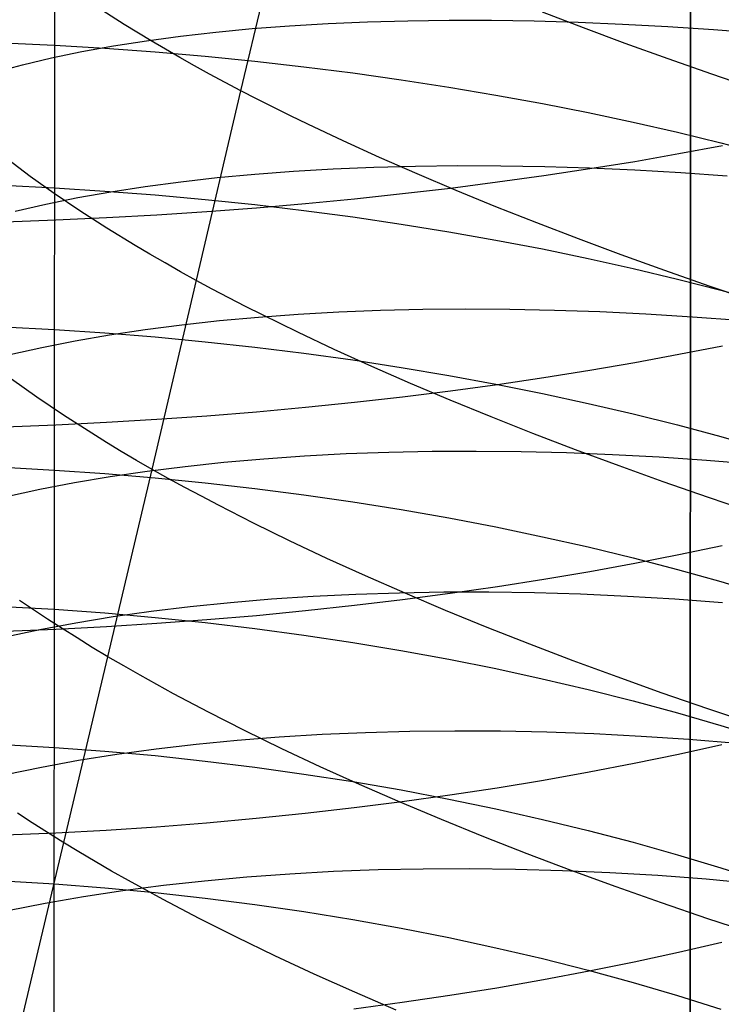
# Model space of a CAD drawing. Extents: x -383 to 1849, y -1185 to -529.
# Tile 319 of 656: x 209.92 to 216.62, y -1049.95 to -1040.55. Entities that reach past the tile are written whole.
import ezdxf

# ---------------------------------------------------------------- set-up
doc = ezdxf.new("R2010")
doc.units = 0
doc.layers.add('PREDEFINITO', color=7, linetype='CONTINUOUS')

msp = doc.modelspace()

# ---------------------------------------------------------------- linework, layer by layer
at = {"layer": 'PREDEFINITO'}
for p, q in [((210.2454, -1052.4785, 433.5399), (210.3554, -882.7981, 433.9859)), ((216.3196, -1056.3057, 420), (216.333, -1000.1144, 420)), ((216.3196, -1056.3057, 370), (216.333, -1000.1144, 370)), ((216.333, -1000.1144, 395), (216.3196, -1056.3057, 395)), ((216.3196, -1056.3057, 420), (216.333, -1000.1144, 420)), ((212.0311, -1041.2263, 480.8114), (212.4635, -1039.4074, 480.2878)), ((210.9143, -1040.5907, 482.2749), (210.6687, -1040.4329, 482.666)), ((215.2998, -1040.6243, 477.9112), (214.9082, -1040.4742, 478.1647)), ((211.1735, -1040.7491, 481.8934), (210.9143, -1040.5907, 482.2749)), ((211.7899, -1040.6647, 501.7601), (212.1372, -1040.6319, 502.1064)), ((212.1372, -1040.6319, 502.1064), (212.4947, -1040.6046, 502.4428)), ((212.4947, -1040.6046, 502.4428), (212.862, -1040.5829, 502.769)), ((212.862, -1040.5829, 502.769), (213.2387, -1040.5667, 503.0846)), ((213.2387, -1040.5667, 503.0846), (213.6245, -1040.5561, 503.3893)), ((213.6245, -1040.5561, 503.3893), (214.0188, -1040.5512, 503.6826)), ((214.0188, -1040.5512, 503.6826), (214.4213, -1040.5519, 503.9643)), ((214.4213, -1040.5519, 503.9643), (214.8316, -1040.5582, 504.234)), ((214.8316, -1040.5582, 504.234), (215.2492, -1040.5702, 504.4913)), ((215.2492, -1040.5702, 504.4913), (215.6737, -1040.5878, 504.7358)), ((215.7004, -1040.7733, 477.6707), (215.2998, -1040.6243, 477.9112)), ((215.6737, -1040.5878, 504.7358), (216.1048, -1040.6112, 504.9673)), ((216.1048, -1040.6112, 504.9673), (216.5419, -1040.6403, 505.1853)), ((211.1279, -1040.7468, 501.0393), (211.4534, -1040.703, 501.4043)), ((211.4534, -1040.703, 501.4043), (211.7899, -1040.6647, 501.7601)), ((216.5419, -1040.6403, 505.1853), (216.9848, -1040.6752, 505.3896)), ((209.7652, -1040.7664, 644.7307), (210.2493, -1040.7892, 644.7858)), ((210.2493, -1040.7892, 644.7858), (210.7316, -1040.8184, 644.8562)), ((210.5118, -1040.8507, 500.2832), (210.8139, -1040.796, 500.6655)), ((210.7316, -1040.8184, 644.8562), (211.2115, -1040.8537, 644.9415)), ((210.8139, -1040.796, 500.6655), (211.1279, -1040.7468, 501.0393)), ((211.4461, -1040.908, 481.522), (211.1735, -1040.7491, 481.8934)), ((216.1097, -1040.9212, 477.4433), (215.7004, -1040.7733, 477.6707)), ((209.945, -1040.9764, 499.4948), (210.2221, -1040.9108, 499.8929)), ((210.2221, -1040.9108, 499.8929), (210.5118, -1040.8507, 500.2832)), ((211.2115, -1040.8537, 644.9415), (211.6886, -1040.8951, 645.0415)), ((211.5874, -1040.9875, 481.3402), (211.4461, -1040.908, 481.522)), ((211.6886, -1040.8951, 645.0415), (212.1624, -1040.9425, 645.1559)), ((209.6812, -1041.0473, 499.0893), (209.945, -1040.9764, 499.4948)), ((211.732, -1041.0671, 481.1611), (211.5874, -1040.9875, 481.3402)), ((212.1624, -1040.9425, 645.1559), (212.6324, -1040.9958, 645.2846)), ((212.6324, -1040.9958, 645.2846), (213.0981, -1041.0549, 645.4272)), ((216.527, -1041.0677, 477.2291), (216.1097, -1040.9212, 477.4433)), ((211.8799, -1041.1467, 480.9848), (211.732, -1041.0671, 481.1611)), ((213.0981, -1041.0549, 645.4272), (213.5591, -1041.1196, 645.5835)), ((216.9519, -1041.2128, 477.0284), (216.527, -1041.0677, 477.2291)), ((212.0311, -1041.2263, 480.8114), (211.8799, -1041.1467, 480.9848)), ((213.5591, -1041.1196, 645.5835), (214.0149, -1041.1899, 645.7532)), ((214.0149, -1041.1899, 645.7532), (214.465, -1041.2656, 645.9361)), ((211.1845, -1044.8393, 481.9535), (212.0311, -1041.2263, 480.8114)), ((212.1856, -1041.306, 480.6408), (212.0311, -1041.2263, 480.8114)), ((214.465, -1041.2656, 645.9361), (214.9089, -1041.3468, 646.1319)), ((212.3434, -1041.3856, 480.4732), (212.1856, -1041.306, 480.6408)), ((212.5042, -1041.4651, 480.3085), (212.3434, -1041.3856, 480.4732)), ((214.9089, -1041.3468, 646.1319), (215.3461, -1041.4331, 646.3405)), ((212.6682, -1041.5446, 480.1468), (212.5042, -1041.4651, 480.3085)), ((215.3461, -1041.4331, 646.3405), (215.7762, -1041.5246, 646.5614)), ((213.0052, -1041.7033, 479.8324), (212.6682, -1041.5446, 480.1468)), ((215.7762, -1041.5246, 646.5614), (216.1987, -1041.6212, 646.7946)), ((216.1987, -1041.6212, 646.7946), (216.6132, -1041.7227, 647.0397)), ((213.3539, -1041.8615, 479.53), (213.0052, -1041.7033, 479.8324)), ((216.6268, -1041.7511, 673.0279), (216.2127, -1041.8283, 673.2823)), ((216.6132, -1041.7227, 647.0397), (217.019, -1041.8291, 647.2965)), ((216.2127, -1041.8283, 673.2823), (215.7905, -1041.9017, 673.5243)), ((210.0188, -1042.0424, 483.6153), (209.8024, -1041.8787, 484.0224)), ((213.3003, -1041.9548, 503.9192), (213.6965, -1041.9443, 504.2113)), ((213.7137, -1042.019, 479.2399), (213.3539, -1041.8615, 479.53)), ((213.6965, -1041.9443, 504.2113), (214.1008, -1041.9397, 504.4918)), ((214.1008, -1041.9397, 504.4918), (214.5127, -1041.941, 504.7603)), ((214.5127, -1041.941, 504.7603), (214.932, -1041.9481, 505.0165)), ((214.932, -1041.9481, 505.0165), (215.358, -1041.9612, 505.2601)), ((215.7905, -1041.9017, 673.5243), (215.3606, -1041.9713, 673.7536)), ((210.249, -1042.2069, 483.2167), (210.0188, -1042.0424, 483.6153)), ((211.805, -1042.0543, 502.6423), (212.1646, -1042.0208, 502.9771)), ((212.1646, -1042.0208, 502.9771), (212.5339, -1041.993, 503.3018)), ((212.5339, -1041.993, 503.3018), (212.9126, -1041.971, 503.6159)), ((212.9126, -1041.971, 503.6159), (213.3003, -1041.9548, 503.9192)), ((214.0841, -1042.1758, 478.9622), (213.7137, -1042.019, 479.2399)), ((214.9237, -1042.037, 673.9701), (214.48, -1042.0987, 674.1735)), ((215.3606, -1041.9713, 673.7536), (214.9237, -1042.037, 673.9701)), ((215.358, -1041.9612, 505.2601), (215.7906, -1041.9802, 505.4907)), ((215.7906, -1041.9802, 505.4907), (216.2291, -1042.0052, 505.7079)), ((216.2291, -1042.0052, 505.7079), (216.6732, -1042.0362, 505.9114)), ((209.7652, -1042.1275, 644.2223), (210.2494, -1042.1513, 644.2768)), ((210.7891, -1042.1889, 501.5805), (211.1168, -1042.1384, 501.9436)), ((211.1168, -1042.1384, 501.9436), (211.4556, -1042.0935, 502.2977)), ((211.4556, -1042.0935, 502.2977), (211.805, -1042.0543, 502.6423)), ((214.48, -1042.0987, 674.1735), (214.0301, -1042.1564, 674.3634)), ((210.4929, -1042.3719, 482.8272), (210.249, -1042.2069, 483.2167)), ((210.2494, -1042.1513, 644.2768), (210.7317, -1042.1818, 644.3465)), ((210.4728, -1042.245, 501.2086), (210.7891, -1042.1889, 501.5805)), ((210.7317, -1042.1818, 644.3465), (211.2116, -1042.2188, 644.431)), ((211.2116, -1042.2188, 644.431), (211.6887, -1042.2621, 644.5301)), ((213.5745, -1042.2099, 674.5397), (213.1137, -1042.2591, 674.702)), ((214.0301, -1042.1564, 674.3634), (213.5745, -1042.2099, 674.5397)), ((214.4646, -1042.3316, 478.697), (214.0841, -1042.1758, 478.9622)), ((209.8763, -1042.3739, 500.4401), (210.1684, -1042.3067, 500.8284)), ((210.1684, -1042.3067, 500.8284), (210.4728, -1042.245, 501.2086)), ((211.6887, -1042.2621, 644.5301), (212.1625, -1042.3117, 644.6436)), ((212.1625, -1042.3117, 644.6436), (212.6325, -1042.3675, 644.7711)), ((212.6481, -1042.3041, 674.8501), (212.1781, -1042.3446, 674.9837)), ((213.1137, -1042.2591, 674.702), (212.6481, -1042.3041, 674.8501)), ((210.7504, -1042.5374, 482.4472), (210.4929, -1042.3719, 482.8272)), ((211.2273, -1042.4122, 675.2065), (210.7473, -1042.4391, 675.2952)), ((211.7044, -1042.3807, 675.1026), (211.2273, -1042.4122, 675.2065)), ((212.1781, -1042.3446, 674.9837), (211.7044, -1042.3807, 675.1026)), ((212.6325, -1042.3675, 644.7711), (213.0982, -1042.4294, 644.9125)), ((214.8547, -1042.4862, 478.4446), (214.4646, -1042.3316, 478.697)), ((210.2649, -1042.4613, 675.3683), (209.7805, -1042.4787, 675.4256)), ((210.7473, -1042.4391, 675.2952), (210.2649, -1042.4613, 675.3683)), ((213.0982, -1042.4294, 644.9125), (213.5591, -1042.4972, 645.0675)), ((213.5591, -1042.4972, 645.0675), (214.0149, -1042.5708, 645.2358)), ((215.254, -1042.6396, 478.205), (214.8547, -1042.4862, 478.4446)), ((211.0213, -1042.7031, 482.0772), (210.7504, -1042.5374, 482.4472)), ((214.0149, -1042.5708, 645.2358), (214.4649, -1042.6502, 645.4172)), ((211.1619, -1042.786, 481.8962), (211.0213, -1042.7031, 482.0772)), ((214.4649, -1042.6502, 645.4172), (214.9088, -1042.7351, 645.6115)), ((215.6619, -1042.7915, 477.9785), (215.254, -1042.6396, 478.205)), ((211.3057, -1042.8689, 481.7179), (211.1619, -1042.786, 481.8962)), ((214.9088, -1042.7351, 645.6115), (215.346, -1042.8256, 645.8183)), ((216.0779, -1042.9419, 477.7651), (215.6619, -1042.7915, 477.9785)), ((211.4529, -1042.9518, 481.5423), (211.3057, -1042.8689, 481.7179)), ((215.346, -1042.8256, 645.8183), (215.7761, -1042.9215, 646.0375)), ((211.6035, -1043.0347, 481.3696), (211.4529, -1042.9518, 481.5423)), ((215.7761, -1042.9215, 646.0375), (216.1986, -1043.0227, 646.2687)), ((216.5015, -1043.0905, 477.5651), (216.0779, -1042.9419, 477.7651)), ((211.7573, -1043.1174, 481.1998), (211.6035, -1043.0347, 481.3696)), ((216.1986, -1043.0227, 646.2687), (216.613, -1043.129, 646.5118)), ((211.9144, -1043.2001, 481.0329), (211.7573, -1043.1174, 481.1998)), ((216.9322, -1043.2373, 477.3786), (216.5015, -1043.0905, 477.5651)), ((216.613, -1043.129, 646.5118), (217.0188, -1043.2404, 646.7665)), ((212.0746, -1043.2827, 480.8689), (211.9144, -1043.2001, 481.0329)), ((212.238, -1043.3652, 480.7079), (212.0746, -1043.2827, 480.8689)), ((212.1968, -1043.3854, 503.8746), (212.5763, -1043.3577, 504.1861)), ((212.5763, -1043.3577, 504.1861), (212.9646, -1043.336, 504.4868)), ((212.9646, -1043.336, 504.4868), (213.3615, -1043.3204, 504.7763)), ((213.3615, -1043.3204, 504.7763), (213.7664, -1043.3108, 505.0542)), ((213.7664, -1043.3108, 505.0542), (214.179, -1043.3072, 505.3204)), ((214.179, -1043.3072, 505.3204), (214.5988, -1043.3098, 505.5743)), ((214.5988, -1043.3098, 505.5743), (215.0254, -1043.3186, 505.8156)), ((215.0254, -1043.3186, 505.8156), (215.4585, -1043.3335, 506.044)), ((215.4585, -1043.3335, 506.044), (215.8975, -1043.3547, 506.2591)), ((215.8975, -1043.3547, 506.2591), (216.3421, -1043.3821, 506.4606)), ((211.4663, -1043.4586, 503.2206), (211.8267, -1043.419, 503.5527)), ((211.8267, -1043.419, 503.5527), (212.1968, -1043.3854, 503.8746)), ((212.5738, -1043.5297, 480.3949), (212.238, -1043.3652, 480.7079)), ((216.3421, -1043.3821, 506.4606), (216.7918, -1043.4159, 506.6482)), ((209.7652, -1043.4791, 643.6865), (210.2494, -1043.5041, 643.7407)), ((210.2494, -1043.5041, 643.7407), (210.7316, -1043.536, 643.8098)), ((210.7316, -1043.536, 643.8098), (211.2116, -1043.5747, 643.8937)), ((210.7765, -1043.5553, 502.5276), (211.1161, -1043.504, 502.8788)), ((211.1161, -1043.504, 502.8788), (211.4663, -1043.4586, 503.2206)), ((212.9214, -1043.6935, 480.0939), (212.5738, -1043.5297, 480.3949)), ((210.1306, -1043.6753, 501.7984), (210.4479, -1043.6124, 502.1674)), ((210.4479, -1043.6124, 502.1674), (210.7765, -1043.5553, 502.5276)), ((211.2116, -1043.5747, 643.8937), (211.6887, -1043.62, 643.992)), ((211.6887, -1043.62, 643.992), (212.1624, -1043.6719, 644.1045)), ((209.8253, -1043.744, 501.4211), (210.1306, -1043.6753, 501.7984)), ((212.1624, -1043.6719, 644.1045), (212.6324, -1043.7303, 644.2309)), ((212.6324, -1043.7303, 644.2309), (213.0982, -1043.7949, 644.371)), ((213.2802, -1043.8564, 479.8051), (212.9214, -1043.6935, 480.0939)), ((216.6268, -1043.6618, 672.4969), (216.2127, -1043.7438, 672.7498)), ((213.0982, -1043.7949, 644.371), (213.5591, -1043.8657, 644.5246)), ((215.7905, -1043.8218, 672.9903), (215.3606, -1043.8958, 673.2183)), ((216.2127, -1043.7438, 672.7498), (215.7905, -1043.8218, 672.9903)), ((213.6497, -1044.0183, 479.5287), (213.2802, -1043.8564, 479.8051)), ((213.5591, -1043.8657, 644.5246), (214.0149, -1043.9427, 644.6914)), ((215.3606, -1043.8958, 673.2183), (214.9236, -1043.9656, 673.4335)), ((210.0812, -1044.1498, 483.4044), (209.8391, -1043.9775, 483.7922)), ((214.0294, -1044.179, 479.2649), (213.6497, -1044.0183, 479.5287)), ((214.0149, -1043.9427, 644.6914), (214.465, -1044.0256, 644.8712)), ((214.9236, -1043.9656, 673.4335), (214.48, -1044.0311, 673.6357)), ((214.0301, -1044.0924, 673.8245), (213.5745, -1044.1492, 673.9997)), ((214.48, -1044.0311, 673.6357), (214.0301, -1044.0924, 673.8245)), ((214.465, -1044.0256, 644.8712), (214.9089, -1044.1144, 645.0637)), ((214.9089, -1044.1144, 645.0637), (215.3461, -1044.2089, 645.2687)), ((210.3369, -1044.3223, 483.0261), (210.0812, -1044.1498, 483.4044)), ((213.1137, -1044.2015, 674.161), (212.648, -1044.2493, 674.3082)), ((213.5745, -1044.1492, 673.9997), (213.1137, -1044.2015, 674.161)), ((214.4188, -1044.3383, 479.0137), (214.0294, -1044.179, 479.2649)), ((215.3461, -1044.2089, 645.2687), (215.7762, -1044.3091, 645.4859)), ((212.1781, -1044.2923, 674.4411), (211.7044, -1044.3307, 674.5593)), ((212.648, -1044.2493, 674.3082), (212.1781, -1044.2923, 674.4411)), ((210.7473, -1044.3928, 674.7507), (210.2649, -1044.4163, 674.8234)), ((210.6061, -1044.4948, 482.6579), (210.3369, -1044.3223, 483.0261)), ((211.2272, -1044.3642, 674.6626), (210.7473, -1044.3928, 674.7507)), ((211.7044, -1044.3307, 674.5593), (211.2272, -1044.3642, 674.6626)), ((214.8174, -1044.4961, 478.7753), (214.4188, -1044.3383, 479.0137)), ((215.7762, -1044.3091, 645.4859), (216.1988, -1044.4148, 645.715)), ((210.2649, -1044.4163, 674.8234), (209.7805, -1044.4348, 674.8803)), ((216.1988, -1044.4148, 645.715), (216.6132, -1044.5259, 645.9559)), ((210.7457, -1044.5811, 482.4777), (210.6061, -1044.4948, 482.6579)), ((210.8886, -1044.6672, 482.3002), (210.7457, -1044.5811, 482.4777)), ((215.2247, -1044.6523, 478.55), (214.8174, -1044.4961, 478.7753)), ((216.6132, -1044.5259, 645.9559), (217.0191, -1044.6423, 646.2083)), ((211.0349, -1044.7533, 482.1254), (210.8886, -1044.6672, 482.3002)), ((213.0367, -1044.6892, 505.3631), (213.4429, -1044.6745, 505.6391)), ((213.4429, -1044.6745, 505.6391), (213.8566, -1044.6661, 505.9033)), ((213.8566, -1044.6661, 505.9033), (214.2775, -1044.664, 506.1554)), ((214.2775, -1044.664, 506.1554), (214.7052, -1044.6683, 506.3949)), ((214.7052, -1044.6683, 506.3949), (215.1393, -1044.6791, 506.6217)), ((215.1393, -1044.6791, 506.6217), (215.5793, -1044.6963, 506.8353)), ((215.6402, -1044.8066, 478.3377), (215.2247, -1044.6523, 478.55)), ((211.1845, -1044.8393, 481.9535), (211.0349, -1044.7533, 482.1254)), ((211.4966, -1044.8103, 504.1483), (211.8681, -1044.7708, 504.4679)), ((211.8681, -1044.7708, 504.4679), (212.2489, -1044.7374, 504.7772)), ((212.2489, -1044.7374, 504.7772), (212.6386, -1044.7102, 505.0757)), ((212.6386, -1044.7102, 505.0757), (213.0367, -1044.6892, 505.3631)), ((215.5793, -1044.6963, 506.8353), (216.0247, -1044.72, 507.0353)), ((216.0247, -1044.72, 507.0353), (216.4753, -1044.7502, 507.2215)), ((216.4753, -1044.7502, 507.2215), (216.9306, -1044.7871, 507.3934)), ((209.7652, -1044.8192, 643.1246), (210.2493, -1044.8453, 643.1783)), ((210.2493, -1044.8453, 643.1783), (210.7316, -1044.8786, 643.2469)), ((210.7599, -1046.6272, 482.5821), (211.1845, -1044.8393, 481.9535)), ((210.7831, -1044.9077, 503.4792), (211.1348, -1044.856, 503.8186)), ((211.1348, -1044.856, 503.8186), (211.4966, -1044.8103, 504.1483)), ((211.3374, -1044.9252, 481.7845), (211.1845, -1044.8393, 481.9535)), ((216.0633, -1044.9589, 478.1388), (215.6402, -1044.8066, 478.3377)), ((210.4419, -1044.9654, 503.1305), (210.7831, -1044.9077, 503.4792)), ((210.7316, -1044.8786, 643.2469), (211.2115, -1044.9189, 643.3299)), ((211.2115, -1044.9189, 643.3299), (211.6886, -1044.9662, 643.4273)), ((211.4936, -1045.011, 481.6184), (211.3374, -1044.9252, 481.7845)), ((216.4936, -1045.1091, 477.9533), (216.0633, -1044.9589, 478.1388)), ((209.7929, -1045.0988, 502.4064), (210.1117, -1045.0292, 502.7728)), ((210.1117, -1045.0292, 502.7728), (210.4419, -1044.9654, 503.1305)), ((211.6529, -1045.0965, 481.4552), (211.4936, -1045.011, 481.6184)), ((211.6886, -1044.9662, 643.4273), (212.1624, -1045.0203, 643.5388)), ((212.1624, -1045.0203, 643.5388), (212.6323, -1045.0811, 643.6641)), ((211.8153, -1045.1819, 481.295), (211.6529, -1045.0965, 481.4552)), ((212.6323, -1045.0811, 643.6641), (213.0981, -1045.1485, 643.8029)), ((213.0981, -1045.1485, 643.8029), (213.5591, -1045.2224, 643.9551)), ((216.9306, -1045.257, 477.7813), (216.4936, -1045.1091, 477.9533)), ((212.1493, -1045.3521, 480.9835), (211.8153, -1045.1819, 481.295)), ((213.5591, -1045.2224, 643.9551), (214.0148, -1045.3026, 644.1203)), ((214.0148, -1045.3026, 644.1203), (214.4649, -1045.389, 644.2984)), ((212.4951, -1045.5213, 480.684), (212.1493, -1045.3521, 480.9835)), ((214.4649, -1045.389, 644.2984), (214.9088, -1045.4816, 644.4891)), ((212.852, -1045.6894, 480.3966), (212.4951, -1045.5213, 480.684)), ((214.9088, -1045.4816, 644.4891), (215.346, -1045.5802, 644.6922)), ((215.346, -1045.5802, 644.6922), (215.7762, -1045.6846, 644.9074)), ((216.6263, -1045.5678, 671.9281), (216.2122, -1045.6547, 672.1792)), ((213.2197, -1045.8562, 480.1216), (212.852, -1045.6894, 480.3966)), ((215.7762, -1045.6846, 644.9074), (216.1987, -1045.7948, 645.1344)), ((216.2122, -1045.6547, 672.1792), (215.79, -1045.7374, 672.4182)), ((215.79, -1045.7374, 672.4182), (215.3602, -1045.8157, 672.6447)), ((216.1987, -1045.7948, 645.1344), (216.6131, -1045.9107, 645.373)), ((213.5975, -1046.0216, 479.8591), (213.2197, -1045.8562, 480.1216)), ((214.9232, -1045.8897, 672.8585), (214.4796, -1045.9592, 673.0593)), ((215.3602, -1045.8157, 672.6447), (214.9232, -1045.8897, 672.8585)), ((214.4796, -1045.9592, 673.0593), (214.0297, -1046.024, 673.2468)), ((216.6131, -1045.9107, 645.373), (217.019, -1046.032, 645.623)), ((211.9295, -1046.1087, 505.3903), (212.3211, -1046.0759, 505.6871)), ((212.3211, -1046.0759, 505.6871), (212.7211, -1046.0495, 505.9728)), ((212.7211, -1046.0495, 505.9728), (213.129, -1046.0296, 506.2472)), ((213.5741, -1046.0842, 673.4208), (213.1133, -1046.1397, 673.5811)), ((213.129, -1046.0296, 506.2472), (213.5445, -1046.0162, 506.5099)), ((213.5445, -1046.0162, 506.5099), (213.9671, -1046.0094, 506.7606)), ((214.0297, -1046.024, 673.2468), (213.5741, -1046.0842, 673.4208)), ((213.9851, -1046.1853, 479.6093), (213.5975, -1046.0216, 479.8591)), ((213.9671, -1046.0094, 506.7606), (214.3964, -1046.0092, 506.9988)), ((214.3964, -1046.0092, 506.9988), (214.8319, -1046.0156, 507.2243)), ((214.8319, -1046.0156, 507.2243), (215.2733, -1046.0288, 507.4367)), ((215.2733, -1046.0288, 507.4367), (215.7201, -1046.0487, 507.6356)), ((215.7201, -1046.0487, 507.6356), (216.1719, -1046.0755, 507.8208)), ((216.1719, -1046.0755, 507.8208), (216.6282, -1046.109, 507.9917)), ((209.765, -1046.148, 642.5369), (210.249, -1046.1751, 642.5901)), ((210.1845, -1046.2698, 483.2825), (209.9169, -1046.0906, 483.6486)), ((210.249, -1046.1751, 642.5901), (210.7312, -1046.2097, 642.658)), ((211.1731, -1046.1934, 504.7651), (211.5467, -1046.1479, 505.0829)), ((211.5467, -1046.1479, 505.0829), (211.9295, -1046.1087, 505.3903)), ((213.1133, -1046.1397, 673.5811), (212.6477, -1046.1903, 673.7273)), ((210.3233, -1046.3593, 483.1033), (210.1845, -1046.2698, 483.2825)), ((210.4554, -1046.3032, 504.1001), (210.8092, -1046.2452, 504.4374)), ((210.7312, -1046.2097, 642.658), (211.2111, -1046.2517, 642.7403)), ((210.8092, -1046.2452, 504.4374), (211.1731, -1046.1934, 504.7651)), ((211.2111, -1046.2517, 642.7403), (211.6881, -1046.3008, 642.8368)), ((211.7041, -1046.2765, 673.9766), (211.2271, -1046.312, 674.0792)), ((212.1778, -1046.2359, 673.8592), (211.7041, -1046.2765, 673.9766)), ((212.6477, -1046.1903, 673.7273), (212.1778, -1046.2359, 673.8592)), ((214.382, -1046.3473, 479.3722), (213.9851, -1046.1853, 479.6093)), ((209.7796, -1046.4378, 503.398), (210.112, -1046.3675, 503.7535)), ((210.2648, -1046.3672, 674.2388), (209.7805, -1046.3868, 674.2954)), ((210.112, -1046.3675, 503.7535), (210.4554, -1046.3032, 504.1001)), ((210.7471, -1046.3422, 674.1667), (210.2648, -1046.3672, 674.2388)), ((210.4655, -1046.4488, 482.9268), (210.3233, -1046.3593, 483.1033)), ((211.2271, -1046.312, 674.0792), (210.7471, -1046.3422, 674.1667)), ((211.6881, -1046.3008, 642.8368), (212.1618, -1046.3572, 642.9472)), ((212.1618, -1046.3572, 642.9472), (212.6318, -1046.4204, 643.0712)), ((214.7875, -1046.5074, 479.148), (214.382, -1046.3473, 479.3722)), ((210.6111, -1046.5381, 482.7531), (210.4655, -1046.4488, 482.9268)), ((212.6318, -1046.4204, 643.0712), (213.0974, -1046.4906, 643.2088)), ((210.7599, -1046.6272, 482.5821), (210.6111, -1046.5381, 482.7531)), ((213.0974, -1046.4906, 643.2088), (213.5584, -1046.5675, 643.3595)), ((215.2013, -1046.6654, 478.937), (214.7875, -1046.5074, 479.148)), ((209.9197, -1050.1671, 483.9428), (210.7599, -1046.6272, 482.5821)), ((210.9121, -1046.7162, 482.4141), (210.7599, -1046.6272, 482.5821)), ((213.5584, -1046.5675, 643.3595), (214.0141, -1046.651, 643.5232)), ((214.0141, -1046.651, 643.5232), (214.4641, -1046.7409, 643.6996)), ((211.0676, -1046.805, 482.2489), (210.9121, -1046.7162, 482.4141)), ((214.4641, -1046.7409, 643.6996), (214.908, -1046.8373, 643.8885)), ((215.6228, -1046.8212, 478.7391), (215.2013, -1046.6654, 478.937)), ((211.2262, -1046.8935, 482.0866), (211.0676, -1046.805, 482.2489)), ((214.908, -1046.8373, 643.8885), (215.3452, -1046.9399, 644.0896)), ((216.0515, -1046.9745, 478.5547), (215.6228, -1046.8212, 478.7391)), ((211.388, -1046.9818, 481.9273), (211.2262, -1046.8935, 482.0866)), ((211.7206, -1047.1577, 481.6175), (211.388, -1046.9818, 481.9273)), ((215.3452, -1046.9399, 644.0896), (215.7753, -1047.0486, 644.3027)), ((216.4869, -1047.1253, 478.3838), (216.0515, -1046.9745, 478.5547)), ((215.7753, -1047.0486, 644.3027), (216.1978, -1047.1632, 644.5275)), ((212.0651, -1047.3324, 481.3197), (211.7206, -1047.1577, 481.6175)), ((216.1978, -1047.1632, 644.5275), (216.6122, -1047.2838, 644.7639)), ((216.9285, -1047.2734, 478.2266), (216.4869, -1047.1253, 478.3838)), ((216.6122, -1047.2838, 644.7639), (217.0181, -1047.4101, 645.0114)), ((211.996, -1047.4245, 506.3316), (212.3966, -1047.393, 506.6146)), ((212.4208, -1047.5058, 481.034), (212.0651, -1047.3324, 481.3197)), ((212.3966, -1047.393, 506.6146), (212.8052, -1047.3681, 506.8864)), ((212.8052, -1047.3681, 506.8864), (213.2212, -1047.35, 507.1466)), ((213.2212, -1047.35, 507.1466), (213.6443, -1047.3387, 507.3948)), ((213.6443, -1047.3387, 507.3948), (214.0741, -1047.3342, 507.6307)), ((214.0741, -1047.3342, 507.6307), (214.5101, -1047.3366, 507.854)), ((214.5101, -1047.3366, 507.854), (214.9519, -1047.3459, 508.0643)), ((214.9519, -1047.3459, 508.0643), (215.3991, -1047.3622, 508.2613)), ((215.3991, -1047.3622, 508.2613), (215.8512, -1047.3856, 508.4445)), ((215.8512, -1047.3856, 508.4445), (216.3079, -1047.4161, 508.6138)), ((209.7652, -1047.4647, 641.9222), (210.2493, -1047.4928, 641.9747)), ((210.2493, -1047.4928, 641.9747), (210.7316, -1047.5287, 642.0417)), ((211.2202, -1047.5075, 505.7331), (211.6037, -1047.4627, 506.0376)), ((211.6037, -1047.4627, 506.0376), (211.996, -1047.4245, 506.3316)), ((216.6211, -1047.4684, 671.3258), (216.2072, -1047.5601, 671.5748)), ((216.3079, -1047.4161, 508.6138), (216.7687, -1047.4538, 508.7687)), ((210.4811, -1047.6164, 505.0937), (210.8459, -1047.5587, 505.4183)), ((210.7316, -1047.5287, 642.0417), (211.2116, -1047.5722, 642.1231)), ((210.8459, -1047.5587, 505.4183), (211.2202, -1047.5075, 505.7331)), ((211.2116, -1047.5722, 642.1231), (211.6886, -1047.6232, 642.2185)), ((212.7873, -1047.6776, 480.7605), (212.4208, -1047.5058, 481.034)), ((216.2072, -1047.5601, 671.5748), (215.7852, -1047.6473, 671.8116)), ((209.7822, -1047.7511, 504.4161), (210.1264, -1047.6806, 504.7595)), ((210.1264, -1047.6806, 504.7595), (210.4811, -1047.6164, 505.0937)), ((211.6886, -1047.6232, 642.2185), (212.1624, -1047.6817, 642.3276)), ((212.1624, -1047.6817, 642.3276), (212.6324, -1047.7473, 642.4504)), ((213.164, -1047.8478, 480.4995), (212.7873, -1047.6776, 480.7605)), ((215.7852, -1047.6473, 671.8116), (215.3557, -1047.73, 672.0361)), ((212.6324, -1047.7473, 642.4504), (213.0981, -1047.8202, 642.5865)), ((215.3557, -1047.73, 672.0361), (214.919, -1047.808, 672.2479)), ((213.0981, -1047.8202, 642.5865), (213.5591, -1047.9, 642.7356)), ((213.5506, -1048.0161, 480.251), (213.164, -1047.8478, 480.4995)), ((214.919, -1047.808, 672.2479), (214.4756, -1047.8813, 672.4468)), ((213.5591, -1047.9, 642.7356), (214.0148, -1047.9867, 642.8976)), ((214.026, -1047.9497, 672.6326), (213.5707, -1048.0132, 672.805)), ((214.4756, -1047.8813, 672.4468), (214.026, -1047.9497, 672.6326)), ((213.5707, -1048.0132, 672.805), (213.1102, -1048.0717, 672.9638)), ((213.9464, -1048.1825, 480.0152), (213.5506, -1048.0161, 480.251)), ((214.0148, -1047.9867, 642.8976), (214.4648, -1048.0801, 643.0722)), ((210.0375, -1048.2134, 483.5956), (209.8959, -1048.1207, 483.7708)), ((212.6449, -1048.125, 673.1086), (212.1753, -1048.1731, 673.2393)), ((213.1102, -1048.0717, 672.9638), (212.6449, -1048.125, 673.1086)), ((214.4648, -1048.0801, 643.0722), (214.9087, -1048.1802, 643.2591)), ((210.1825, -1048.3058, 483.4232), (210.0375, -1048.2134, 483.5956)), ((211.7019, -1048.216, 673.3556), (211.2251, -1048.2534, 673.4572)), ((212.1753, -1048.1731, 673.2393), (211.7019, -1048.216, 673.3556)), ((214.3509, -1048.3466, 479.7923), (213.9464, -1048.1825, 480.0152)), ((214.9087, -1048.1802, 643.2591), (215.3459, -1048.2867, 643.4582)), ((210.2634, -1048.3116, 673.6153), (209.7795, -1048.3322, 673.6713)), ((210.3309, -1048.398, 483.2535), (210.1825, -1048.3058, 483.4232)), ((210.7455, -1048.2853, 673.5438), (210.2634, -1048.3116, 673.6153)), ((211.2251, -1048.2534, 673.4572), (210.7455, -1048.2853, 673.5438)), ((215.3459, -1048.2867, 643.4582), (215.776, -1048.3996, 643.6691)), ((210.4826, -1048.4901, 483.0866), (210.3309, -1048.398, 483.2535)), ((214.7638, -1048.5085, 479.5823), (214.3509, -1048.3466, 479.7923)), ((215.776, -1048.3996, 643.6691), (216.1985, -1048.5187, 643.8917)), ((210.6376, -1048.5819, 482.9226), (210.4826, -1048.4901, 483.0866)), ((215.1844, -1048.6679, 479.3856), (214.7638, -1048.5085, 479.5823)), ((216.1985, -1048.5187, 643.8917), (216.6129, -1048.6439, 644.1256)), ((210.7958, -1048.6734, 482.7615), (210.6376, -1048.5819, 482.9226)), ((210.9572, -1048.7646, 482.6033), (210.7958, -1048.6734, 482.7615)), ((212.0867, -1048.7293, 507.2769), (212.497, -1048.6993, 507.5468)), ((212.497, -1048.6993, 507.5468), (212.9148, -1048.6762, 507.8053)), ((212.9148, -1048.6762, 507.8053), (213.3396, -1048.6602, 508.0519)), ((213.3396, -1048.6602, 508.0519), (213.7709, -1048.6513, 508.2863)), ((213.7709, -1048.6513, 508.2863), (214.2084, -1048.6494, 508.5081)), ((214.2084, -1048.6494, 508.5081), (214.6515, -1048.6548, 508.7171)), ((214.6515, -1048.6548, 508.7171), (215.1, -1048.6674, 508.9128)), ((215.1, -1048.6674, 508.9128), (215.5534, -1048.6873, 509.0949)), ((215.6123, -1048.8246, 479.2021), (215.1844, -1048.6679, 479.3856)), ((215.5534, -1048.6873, 509.0949), (216.0112, -1048.7145, 509.2631)), ((216.0112, -1048.7145, 509.2631), (216.473, -1048.7493, 509.417)), ((216.6129, -1048.6439, 644.1256), (217.0187, -1048.7751, 644.3707)), ((209.7652, -1048.7683, 641.2821), (210.2494, -1048.7974, 641.3341)), ((210.2494, -1048.7974, 641.3341), (210.7317, -1048.8347, 641.4005)), ((210.9046, -1048.8603, 506.4013), (211.29, -1048.8098, 506.7037)), ((211.2891, -1048.9462, 482.2957), (210.9572, -1048.7646, 482.6033)), ((211.29, -1048.8098, 506.7037), (211.6842, -1048.7661, 506.9957)), ((211.6842, -1048.7661, 506.9957), (212.0867, -1048.7293, 507.2769)), ((216.473, -1048.7493, 509.417), (216.9383, -1048.7914, 509.5563)), ((210.5282, -1048.9175, 506.0887), (210.9046, -1048.8603, 506.4013)), ((210.7317, -1048.8347, 641.4005), (211.2116, -1048.8798, 641.481)), ((211.2116, -1048.8798, 641.481), (211.6887, -1048.9328, 641.5754)), ((216.047, -1048.9786, 479.0321), (215.6123, -1048.8246, 479.2021)), ((209.8046, -1049.0517, 505.4344), (210.1614, -1048.9813, 505.7663)), ((210.1614, -1048.9813, 505.7663), (210.5282, -1048.9175, 506.0887)), ((211.6329, -1049.1264, 481.9999), (211.2891, -1048.9462, 482.2957)), ((211.6887, -1048.9328, 641.5754), (212.1625, -1048.9934, 641.6835)), ((212.1625, -1048.9934, 641.6835), (212.6325, -1049.0615, 641.8049)), ((216.488, -1049.1295, 478.8757), (216.047, -1048.9786, 479.0321)), ((212.6325, -1049.0615, 641.8049), (213.0982, -1049.137, 641.9395)), ((211.9881, -1049.3051, 481.716), (211.6329, -1049.1264, 481.9999)), ((213.0982, -1049.137, 641.9395), (213.5592, -1049.2198, 642.087)), ((216.9347, -1049.2773, 478.7331), (216.488, -1049.1295, 478.8757)), ((213.5592, -1049.2198, 642.087), (214.015, -1049.3096, 642.2472)), ((212.3541, -1049.482, 481.4443), (211.9881, -1049.3051, 481.716)), ((214.015, -1049.3096, 642.2472), (214.465, -1049.4065, 642.4199)), ((216.6205, -1049.3554, 670.6801), (216.2066, -1049.452, 670.9271)), ((214.465, -1049.4065, 642.4199), (214.9089, -1049.5102, 642.6048)), ((216.2066, -1049.452, 670.9271), (215.7847, -1049.5439, 671.1621)), ((212.7304, -1049.6571, 481.1849), (212.3541, -1049.482, 481.4443)), ((214.9089, -1049.5102, 642.6048), (215.3462, -1049.6206, 642.8016)), ((215.7847, -1049.5439, 671.1621), (215.3552, -1049.631, 671.3849)), ((213.1166, -1049.8301, 480.9379), (212.7304, -1049.6571, 481.1849)), ((215.3552, -1049.631, 671.3849), (214.9185, -1049.7132, 671.595)), ((215.3462, -1049.6206, 642.8016), (215.7763, -1049.7377, 643.0102)), ((214.9185, -1049.7132, 671.595), (214.4751, -1049.7904, 671.7924)), ((215.7763, -1049.7377, 643.0102), (216.1988, -1049.8611, 643.2303)), ((213.5122, -1050.0009, 480.7036), (213.1166, -1049.8301, 480.9379)), ((214.4751, -1049.7904, 671.7924), (214.0256, -1049.8625, 671.9768)), ((213.5704, -1049.9294, 672.1478), (213.1099, -1049.991, 672.3054)), ((214.0256, -1049.8625, 671.9768), (213.5704, -1049.9294, 672.1478)), ((216.1988, -1049.8611, 643.2303), (216.6133, -1049.9909, 643.4617))]:
    msp.add_line(p, q, dxfattribs=at)

doc.saveas('drawing.dxf')
